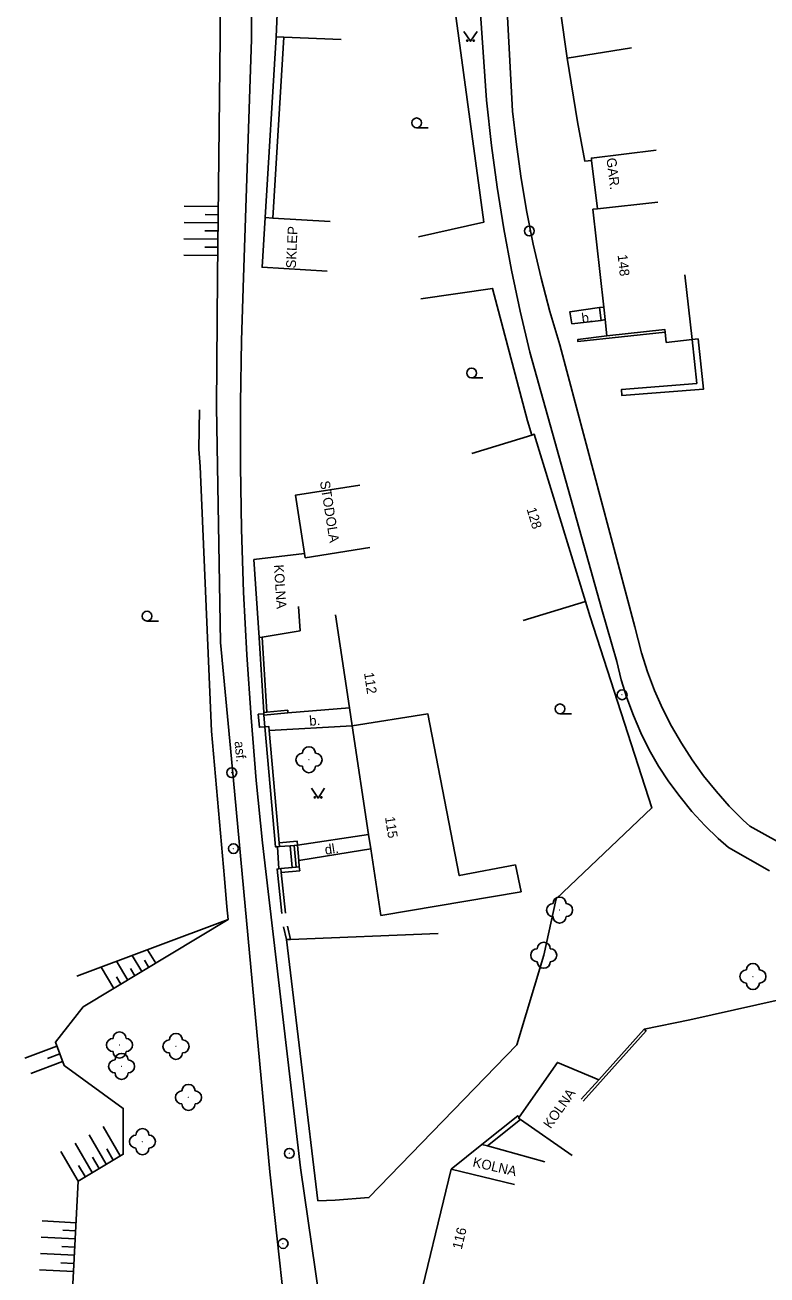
# Model space of a CAD drawing. Extents: x -582162 to -561283, y -1187583 to -1183539.
# Drawn here: x -571265.8 to -571208.8, y -1184940.6 to -1184844.8 of the extents above; entities that cross this region are included whole.
import ezdxf

# ---------------------------------------------------------------- set-up
doc = ezdxf.new("R2010")
doc.units = 0
for name, color, linetype in [('Vrstva 1', 7, 'Continuous'), ('Vrstva 10', 7, 'Continuous'), ('Vrstva 11', 7, 'Continuous'), ('Vrstva 12', 7, 'Continuous'), ('Vrstva 14', 7, 'Continuous'), ('Vrstva 3', 7, 'Continuous'), ('Vrstva 4', 7, 'Continuous'), ('Vrstva 5', 7, 'Continuous'), ('Vrstva 6', 7, 'Continuous'), ('Vrstva 9', 7, 'Continuous')]:
    doc.layers.add(name, color=color, linetype=linetype)

# ---------------------------------------------------------------- blocks, each defined once
blk = doc.blocks.new('1.079')
at = {"layer": 'Vrstva 1'}
for radius in [0.75, 0.001]:
    blk.add_circle((0, -0.001), radius, dxfattribs=at)
blk = doc.blocks.new('3.130')
at = {"layer": 'Vrstva 1'}
blk.add_circle((0, 0), 0.001, dxfattribs=at)
for centre, start, end in [((0, 1), 0, 180), ((-1, 0), 90, 270), ((1, 0), 270, 90), ((0, -1), 180, 360)]:
    blk.add_arc(centre, 1, start, end, dxfattribs=at)
blk = doc.blocks.new('3.040')
at = {"layer": 'Vrstva 1'}
blk.add_line((0, -0.75), (1.75, -0.75), dxfattribs=at)
blk.add_circle((0, 0), 0.75, dxfattribs=at)
blk = doc.blocks.new('3.140')
at = {"layer": 'Vrstva 1'}
blk.add_lwpolyline([(-1, 1.5), (0, 0), (1, 1.5)], dxfattribs=at)
for centre in [(-0.5, 0.1), (0.5, 0.1)]:
    blk.add_circle(centre, 0.1, dxfattribs=at)

msp = doc.modelspace()

# ---------------------------------------------------------------- linework, layer by layer
at = {"layer": 'Vrstva 10'}
for points in [[(-571250, -1184900.24), (-571250.76, -1184892.12), (-571251.05, -1184874.06), (-571250.99, -1184864.08), (-571250.79, -1184845.75), (-571250.59, -1184819.9), (-571250.87, -1184806.96), (-571250, -1184788.09)], [(-571248.47, -1184819.92), (-571248.38, -1184845.9), (-571248.99, -1184864.15), (-571249.15, -1184868.97), (-571249.22, -1184873.79), (-571249.22, -1184878.62), (-571249.14, -1184883.44), (-571248.98, -1184888.26), (-571248.73, -1184893.08), (-571248.41, -1184897.89), (-571248.01, -1184902.7), (-571247.53, -1184907.5), (-571247.28, -1184909.68), (-571244.62, -1184932.41), (-571242.35, -1184948.13)], [(-571232.07, -1184825.88), (-571230.35, -1184850.56)], [(-571228.35, -1184851.4), (-571229.72, -1184825.8)], [(-571230.35, -1184850.56), (-571229.97, -1184854.02), (-571229.54, -1184857.22), (-571229.03, -1184860.41), (-571228.44, -1184863.58), (-571227.77, -1184866.74), (-571227.03, -1184869.88), (-571221.5, -1184889.59)], [(-571218.99, -1184890.94), (-571224.74, -1184869.3), (-571225.49, -1184866.76), (-571226.17, -1184864.19), (-571226.77, -1184861.6), (-571227.29, -1184859), (-571227.73, -1184856.38), (-571228.09, -1184853.75), (-571228.35, -1184851.4)], [(-571221.68, -1184866.46), (-571223.95, -1184866.77), (-571223.8, -1184867.69), (-571221.57, -1184867.45)], [(-571221.68, -1184866.46), (-571221.36, -1184866.42)], [(-571221.68, -1184866.46), (-571221.57, -1184867.45)], [(-571221.26, -1184867.37), (-571221.57, -1184867.45)], [(-571216.66, -1184868.33), (-571223.34, -1184869.06), (-571223.35, -1184868.91), (-571221.12, -1184868.62)], [(-571221.5, -1184889.59), (-571220.37, -1184893.6), (-571220.02, -1184895), (-571219.6, -1184896.38), (-571219.09, -1184897.73), (-571218.52, -1184899.06), (-571217.87, -1184900.35), (-571217.15, -1184901.6), (-571216.36, -1184902.81), (-571215.51, -1184903.97), (-571214.6, -1184905.09), (-571213.62, -1184906.15), (-571212.59, -1184907.16), (-571211.8, -1184907.85), (-571208.66, -1184909.64)], [(-571206.88, -1184908.02), (-571210.16, -1184906.21), (-571210.66, -1184905.75), (-571211.73, -1184904.67), (-571212.74, -1184903.54), (-571213.7, -1184902.36), (-571214.58, -1184901.13), (-571215.41, -1184899.86), (-571216.16, -1184898.54), (-571216.85, -1184897.19), (-571217.46, -1184895.8), (-571218, -1184894.38), (-571218.46, -1184892.93), (-571218.99, -1184890.94)], [(-571245.58, -1184897.52), (-571240.86, -1184897.15)], [(-571247.43, -1184897.61), (-571247.86, -1184897.63), (-571247.77, -1184898.63), (-571247.35, -1184898.59)], [(-571228.33, -1185000), (-571229.21, -1184998.44), (-571230.55, -1184995.66), (-571231.94, -1184992.61), (-571233.25, -1184989.53), (-571234.49, -1184986.41), (-571235.65, -1184983.27), (-571236.74, -1184980.1), (-571237.75, -1184976.91), (-571238.69, -1184973.7), (-571239.55, -1184970.46), (-571240.33, -1184967.2), (-571242.23, -1184959.72), (-571245.31, -1184947.9), (-571246.96, -1184932.72), (-571250, -1184900.24)], [(-571239.4, -1184906.85), (-571244.85, -1184907.67)], [(-571245.25, -1184909.39), (-571245.41, -1184907.71)], [(-571244.95, -1184909.36), (-571245.11, -1184907.69)], [(-571244.85, -1184907.67), (-571244.75, -1184908.84)], [(-571239.23, -1184907.96), (-571240.81, -1184908.21), (-571244.75, -1184908.84)], [(-571244.75, -1184908.84), (-571244.71, -1184909.34)]]:
    msp.add_lwpolyline(points, dxfattribs=at)
at = {"layer": 'Vrstva 12'}
for points in [[(-571253.54, -1184858.68), (-571250.93, -1184858.71)], [(-571253.55, -1184859.93), (-571250.94, -1184859.96)], [(-571251.93, -1184859.32), (-571250.94, -1184859.33)], [(-571251.95, -1184860.57), (-571250.95, -1184860.58)], [(-571253.56, -1184861.18), (-571250.96, -1184861.21)], [(-571251.96, -1184861.82), (-571250.97, -1184861.83)], [(-571253.58, -1184862.43), (-571250.97, -1184862.46)], [(-571257.54, -1184916.13), (-571256.8, -1184917.36)], [(-571256.59, -1184916.49), (-571256.26, -1184917.04)], [(-571256.35, -1184915.69), (-571255.72, -1184916.72)], [(-571259.92, -1184917.02), (-571258.94, -1184918.65)], [(-571258.73, -1184916.57), (-571257.87, -1184918.01)], [(-571257.66, -1184917.13), (-571257.33, -1184917.68)], [(-571258.74, -1184917.77), (-571258.4, -1184918.33)], [(-571265.75, -1184924), (-571263.3, -1184923.09)], [(-571264.02, -1184924.02), (-571263.09, -1184923.68)], [(-571265.31, -1184925.17), (-571262.87, -1184924.26)], [(-571260.83, -1184929.88), (-571259.52, -1184932.13)], [(-571259.75, -1184929.25), (-571258.44, -1184931.5)], [(-571261.91, -1184930.52), (-571260.6, -1184932.76)], [(-571262.99, -1184931.15), (-571261.66, -1184933.42)], [(-571260.56, -1184931.59), (-571260.06, -1184932.45)], [(-571259.48, -1184930.96), (-571258.98, -1184931.82)], [(-571261.64, -1184932.22), (-571261.14, -1184933.08)], [(-571264.43, -1184936.48), (-571261.83, -1184936.62)], [(-571262.86, -1184937.19), (-571261.86, -1184937.24)], [(-571264.5, -1184937.73), (-571261.9, -1184937.86)], [(-571262.92, -1184938.44), (-571261.93, -1184938.49)], [(-571264.56, -1184938.97), (-571261.96, -1184939.11)], [(-571264.63, -1184940.22), (-571262.03, -1184940.36)], [(-571262.99, -1184939.68), (-571262, -1184939.74)]]:
    msp.add_lwpolyline(points, dxfattribs=at)
at = {"layer": 'Vrstva 4'}
for points in [[(-571245.8, -1184839.21), (-571246.2, -1184839.19), (-571246.49, -1184845.69)], [(-571246.49, -1184845.69), (-571245.89, -1184845.72)], [(-571245.89, -1184845.72), (-571241.49, -1184845.91)], [(-571222.29, -1184855.18), (-571222.31, -1184854.99), (-571217.35, -1184854.38)], [(-571221.84, -1184858.88), (-571222.29, -1184855.18)], [(-571221.84, -1184858.88), (-571222.19, -1184858.92), (-571221.36, -1184866.42)], [(-571217.22, -1184858.37), (-571221.84, -1184858.88)], [(-571247.34, -1184859.55), (-571247.57, -1184863.36), (-571242.58, -1184863.66)], [(-571246.75, -1184859.59), (-571247.34, -1184859.55)], [(-571242.35, -1184859.85), (-571246.75, -1184859.59)], [(-571214.58, -1184868.9), (-571215.13, -1184863.93)], [(-571221.36, -1184866.42), (-571221.26, -1184867.37)], [(-571221.26, -1184867.37), (-571221.12, -1184868.62)], [(-571221.12, -1184868.62), (-571216.68, -1184868.13), (-571216.66, -1184868.33)], [(-571216.66, -1184868.33), (-571216.57, -1184869.12), (-571214.58, -1184868.9)], [(-571231.47, -1184877.63), (-571226.88, -1184876.23)], [(-571226.88, -1184876.23), (-571226.69, -1184876.17), (-571222.77, -1184888.99)], [(-571244.3, -1184885.31), (-571245.01, -1184880.84), (-571240.07, -1184880.06)], [(-571239.31, -1184884.85), (-571244.25, -1184885.63), (-571244.3, -1184885.31)], [(-571247.8, -1184891.76), (-571248.19, -1184885.78), (-571244.3, -1184885.31)], [(-571244.78, -1184889.36), (-571244.65, -1184891.23), (-571247.55, -1184891.72)], [(-571222.77, -1184888.99), (-571227.55, -1184890.45)], [(-571240.86, -1184897.15), (-571241.94, -1184890.01)], [(-571247.55, -1184891.72), (-571247.8, -1184891.76)], [(-571240.65, -1184898.53), (-571240.86, -1184897.15)], [(-571239.4, -1184906.85), (-571240.65, -1184898.53)], [(-571239.23, -1184907.96), (-571239.4, -1184906.85)], [(-571238.46, -1184913.07), (-571239.23, -1184907.96)], [(-571221.74, -1184925.65), (-571224.91, -1184924.33), (-571227.84, -1184928.53)], [(-571227.84, -1184928.53), (-571227.89, -1184928.6), (-571227.74, -1184928.7)], [(-571227.74, -1184928.7), (-571223.79, -1184931.46)], [(-571233.07, -1184932.5), (-571230.7, -1184930.62)], [(-571230.7, -1184930.62), (-571230.29, -1184930.73)], [(-571230.29, -1184930.73), (-571225.88, -1184931.95)], [(-571233.07, -1184932.5), (-571235.86, -1184944.02)], [(-571228.21, -1184933.68), (-571233.07, -1184932.5)]]:
    msp.add_lwpolyline(points, dxfattribs=at)
at = {"layer": 'Vrstva 5'}
msp.add_lwpolyline([(-571240.65, -1184898.53), (-571234.86, -1184897.6), (-571232.44, -1184910), (-571228.13, -1184909.18), (-571227.7, -1184911.24), (-571238.46, -1184913.07)], dxfattribs=at)
at = {"layer": 'Vrstva 9'}
for points in [[(-571232.75, -1184843.74), (-571230.56, -1184859.91), (-571235.57, -1184861.03)], [(-571224.17, -1184847.32), (-571224.69, -1184843.72)], [(-571246.49, -1184845.69), (-571247.34, -1184859.55)], [(-571246.75, -1184859.59), (-571245.89, -1184845.72)], [(-571224.17, -1184847.32), (-571219.23, -1184846.53)], [(-571223.38, -1184852.22), (-571224.17, -1184847.32)], [(-571222.29, -1184855.18), (-571222.8, -1184855.24), (-571223.38, -1184852.22)], [(-571235.4, -1184865.79), (-571229.89, -1184864.98), (-571227.21, -1184875.13)], [(-571214.58, -1184868.9), (-571214.13, -1184868.85), (-571213.71, -1184872.7), (-571219.98, -1184873.19), (-571220.01, -1184872.74), (-571214.21, -1184872.28)], [(-571214.21, -1184872.28), (-571214.58, -1184868.9)], [(-571252.37, -1184874.29), (-571252.41, -1184877.3)], [(-571226.88, -1184876.23), (-571227.21, -1184875.13)], [(-571252.32, -1184878.64), (-571252.41, -1184877.3)], [(-571252.32, -1184878.64), (-571251.45, -1184898.94), (-571250.46, -1184910.22)], [(-571222.41, -1184890.16), (-571222.77, -1184888.99)], [(-571222.41, -1184890.16), (-571217.67, -1184904.81), (-571225, -1184911.79), (-571225.96, -1184916.11), (-571228.04, -1184922.99), (-571239.37, -1184934.69), (-571241.95, -1184934.89)], [(-571247.8, -1184891.76), (-571247.44, -1184897.49)], [(-571247.19, -1184897.47), (-571247.55, -1184891.72)], [(-571245.58, -1184897.52), (-571245.6, -1184897.32), (-571247.19, -1184897.47)], [(-571247.19, -1184897.47), (-571247.44, -1184897.49)], [(-571247.44, -1184897.49), (-571247.43, -1184897.61)], [(-571247.43, -1184897.69), (-571245.58, -1184897.52)], [(-571247.43, -1184897.61), (-571247.43, -1184897.69)], [(-571247.35, -1184898.59), (-571247.43, -1184897.69)], [(-571247.02, -1184898.88), (-571247.05, -1184898.56), (-571247.35, -1184898.59)], [(-571247.35, -1184898.59), (-571246.53, -1184907.8), (-571246.38, -1184907.79)], [(-571247.02, -1184898.88), (-571240.65, -1184898.53)], [(-571246.26, -1184907.48), (-571247.02, -1184898.88)], [(-571246.38, -1184907.79), (-571246.23, -1184907.78)], [(-571246.38, -1184907.79), (-571246.27, -1184909.48)], [(-571244.85, -1184907.67), (-571244.87, -1184907.37), (-571246.26, -1184907.48)], [(-571246.23, -1184907.78), (-571246.26, -1184907.48)], [(-571246.23, -1184907.78), (-571245.41, -1184907.71)], [(-571245.41, -1184907.71), (-571245.11, -1184907.69)], [(-571245.11, -1184907.69), (-571244.85, -1184907.67)], [(-571246.27, -1184909.48), (-571246.42, -1184909.5), (-571246.06, -1184912.92)], [(-571246.12, -1184909.47), (-571246.27, -1184909.48)], [(-571245.25, -1184909.39), (-571246.12, -1184909.47)], [(-571246.09, -1184909.77), (-571246.12, -1184909.47)], [(-571246.09, -1184909.77), (-571244.68, -1184909.63), (-571244.71, -1184909.34)], [(-571245.76, -1184912.88), (-571246.09, -1184909.77)], [(-571244.95, -1184909.36), (-571245.25, -1184909.39)], [(-571244.71, -1184909.34), (-571244.95, -1184909.36)], [(-571250.26, -1184912.4), (-571250.46, -1184910.22)], [(-571250.26, -1184912.4), (-571250.17, -1184913.38), (-571261.78, -1184917.71)], [(-571250.17, -1184913.38), (-571261.3, -1184920.07), (-571263.42, -1184922.78), (-571262.75, -1184924.57), (-571258.21, -1184927.85), (-571258.22, -1184931.37), (-571261.66, -1184933.42), (-571262.39, -1184947.24), (-571255.35, -1184956.13), (-571252.64, -1184969.92), (-571250, -1184972.11)], [(-571245.92, -1184913.93), (-571245.69, -1184914.91)], [(-571245.62, -1184913.89), (-571245.39, -1184914.9)], [(-571234.07, -1184914.45), (-571245.39, -1184914.9)], [(-571245.39, -1184914.9), (-571245.69, -1184914.91)], [(-571243.29, -1184934.94), (-571245.69, -1184914.91)], [(-571214.75, -1184921.07), (-571207.91, -1184919.52), (-571198.28, -1184917.59)], [(-571214.75, -1184921.07), (-571218.26, -1184921.77)], [(-571218.26, -1184921.77), (-571218.11, -1184921.9), (-571222.94, -1184927.29)], [(-571221.74, -1184925.65), (-571218.26, -1184921.77)], [(-571223.09, -1184927.15), (-571221.74, -1184925.65)], [(-571227.84, -1184928.53), (-571227.94, -1184928.42), (-571230.7, -1184930.62)], [(-571230.29, -1184930.73), (-571227.74, -1184928.7)], [(-571243.29, -1184934.94), (-571241.95, -1184934.89)]]:
    msp.add_lwpolyline(points, dxfattribs=at)

# ---------------------------------------------------------------- block references
at = {"layer": 'Vrstva 1', "xscale": 0.5, "yscale": 0.5, "rotation": 90}
for p in [(-571227.07, -1184860.58), (-571249.89, -1184902.11), (-571249.89, -1184902.11), (-571245.47, -1184931.3)]:
    msp.add_blockref('1.079', p, dxfattribs=at)
at = {"layer": 'Vrstva 1', "xscale": 0.5, "yscale": 0.5}
for p in [(-571219.95, -1184896.14), (-571249.76, -1184907.93), (-571249.76, -1184907.93), (-571245.95, -1184938.21)]:
    msp.add_blockref('1.079', p, dxfattribs=at)
at = {"layer": 'Vrstva 11', "xscale": 0.5, "yscale": 0.5}
for p in [(-571243.97, -1184901.12), (-571224.75, -1184912.65), (-571225.96, -1184916.11), (-571209.92, -1184917.74), (-571258.5, -1184922.99), (-571254.17, -1184923.1), (-571258.34, -1184924.63), (-571253.21, -1184927.01), (-571256.74, -1184930.4)]:
    msp.add_blockref('3.130', p, dxfattribs=at)
at = {"layer": 'Vrstva 3', "xscale": 0.5, "yscale": 0.5}
for name, p in [('3.140', (-571231.58, -1184846.04)), ('3.040', (-571235.71, -1184852.29)), ('3.040', (-571231.5, -1184871.47)), ('3.040', (-571256.39, -1184890.11)), ('3.040', (-571224.72, -1184897.22)), ('3.140', (-571243.27, -1184904.06))]:
    msp.add_blockref(name, p, dxfattribs=at)

# ---------------------------------------------------------------- texts
at = {"layer": 'Vrstva 14'}
for s, rotation, p in [(' GAR. ', 276.915, (-571221.19, -1184854.74)), ('SKLEP', 87.498, (-571244.98, -1184863.46)), ('b.', 7.532, (-571223.01, -1184867.65)), ('STODOLA', 279.031, (-571243.13, -1184879.79)), ('KOLNA', 273.712, (-571246.66, -1184886.18)), ('b.', 4.463, (-571243.92, -1184898.52)), ('asf.', 275.338, (-571249.68, -1184899.72)), ('dl.', 8.993, (-571242.7, -1184908.41)), ('KOLNA', 55.049, (-571225.44, -1184929.46)), ('KOLNA', 347.19, (-571231.46, -1184932.3))]:
    msp.add_text(s, height=0.75, rotation=rotation, dxfattribs=at).set_placement(p)
at = {"layer": 'Vrstva 6'}
for s, rotation, p in [('148', 276.284, (-571220.3, -1184862.42)), ('128', 286.985, (-571227.29, -1184881.9)), ('112', 278.588, (-571239.75, -1184894.47)), ('115', 278.588, (-571238.14, -1184905.53)), ('116', 76.36, (-571232.26, -1184938.71))]:
    msp.add_text(s, height=0.75, rotation=rotation, dxfattribs=at).set_placement(p)

doc.saveas('drawing.dxf')
